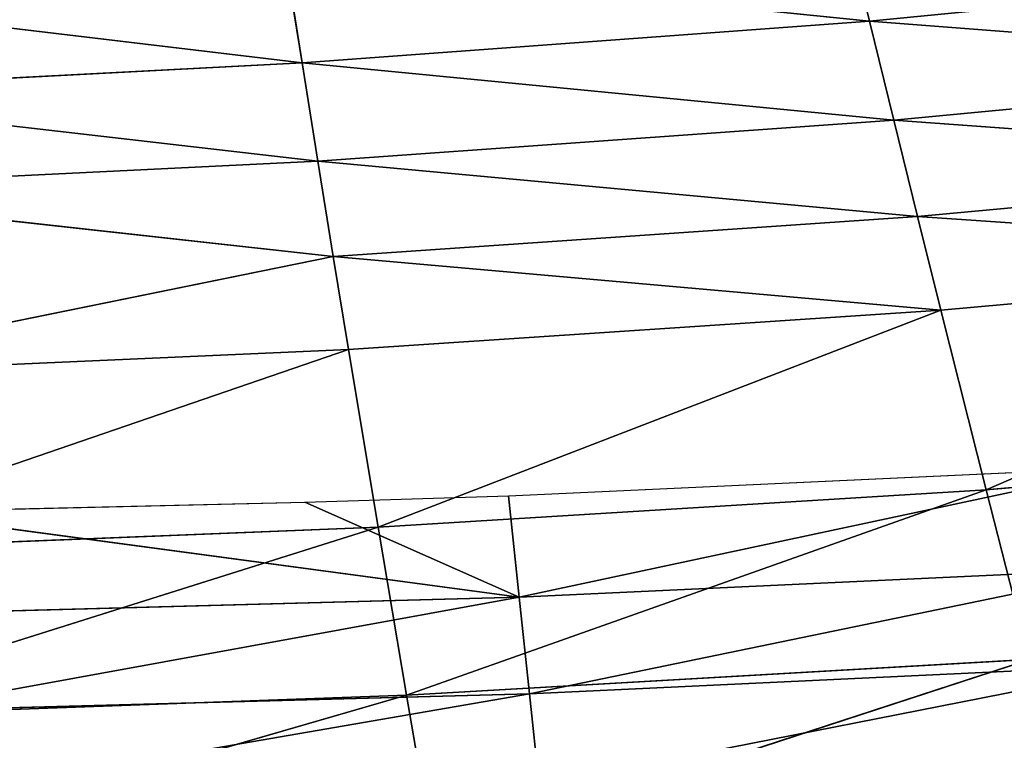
# Model space of a CAD drawing. Extents: x 0 to 500, y 0 to 390.
# Tile 518 of 656: x 265 to 285, y 15 to 30. Entities that reach past the tile are written whole.
import ezdxf

# ---------------------------------------------------------------- set-up
doc = ezdxf.new("R2010")
doc.units = 0
doc.header["$LTSCALE"] = 25.4
doc.layers.get('0').update_dxf_attribs({"linetype": 'CONTINUOUS'})

# ---------------------------------------------------------------- blocks, each defined once
blk = doc.blocks.new('ATLANTA505_-_S_STL')
at = {"color": 0}
for p, q in [((260.625, 99.684, 377.062), (272.92, 93.097, 373.509)), ((260.625, 99.684, 377.062), (272.92, 93.097, 373.509)), ((273.463, 99.488, 376.645), (272.92, 93.097, 373.509)), ((273.463, 99.488, 376.645), (272.92, 93.097, 373.509)), ((273.463, 99.488, 376.645), (285.234, 92.845, 372.8)), ((273.463, 99.488, 376.645), (285.234, 92.845, 372.8)), ((260.377, 93.349, 373.96), (272.357, 86.97, 370.189)), ((260.377, 93.349, 373.96), (272.357, 86.97, 370.189)), ((260.377, 93.349, 373.96), (272.92, 93.097, 373.509)), ((260.377, 93.349, 373.96), (272.92, 93.097, 373.509)), ((272.357, 86.97, 370.189), (272.92, 93.097, 373.509)), ((272.357, 86.97, 370.189), (272.92, 93.097, 373.509)), ((272.92, 93.097, 373.509), (284.374, 86.669, 369.447)), ((285.234, 92.845, 372.8), (272.92, 93.097, 373.509)), ((285.234, 92.845, 372.8), (272.92, 93.097, 373.509)), ((272.92, 93.097, 373.509), (284.374, 86.669, 369.447)), ((285.234, 92.845, 372.8), (284.374, 86.669, 369.447)), ((285.234, 92.845, 372.8), (284.374, 86.669, 369.447)), ((271.772, 81.128, 366.674), (260.121, 87.272, 370.677)), ((260.121, 87.272, 370.677), (272.357, 86.97, 370.189)), ((260.121, 87.272, 370.677), (272.357, 86.97, 370.189)), ((271.772, 81.128, 366.674), (260.121, 87.272, 370.677)), ((271.772, 81.128, 366.674), (272.357, 86.97, 370.189)), ((271.772, 81.128, 366.674), (272.357, 86.97, 370.189)), ((272.357, 86.97, 370.189), (283.479, 80.784, 365.898)), ((272.357, 86.97, 370.189), (283.479, 80.784, 365.898)), ((272.357, 86.97, 370.189), (284.374, 86.669, 369.447)), ((272.357, 86.97, 370.189), (284.374, 86.669, 369.447)), ((283.479, 80.784, 365.898), (284.374, 86.669, 369.447)), ((283.479, 80.784, 365.898), (284.374, 86.669, 369.447)), ((284.374, 86.669, 369.447), (294.967, 80.441, 364.865)), ((296.163, 86.369, 368.443), (284.374, 86.669, 369.447)), ((296.163, 86.369, 368.443), (284.374, 86.669, 369.447)), ((284.374, 86.669, 369.447), (294.967, 80.441, 364.865)), ((271.472, 78.318, 364.839), (259.855, 81.471, 367.201)), ((259.855, 81.471, 367.201), (271.772, 81.128, 366.674)), ((259.855, 81.471, 367.201), (271.772, 81.128, 366.674)), ((271.472, 78.318, 364.839), (259.855, 81.471, 367.201)), ((271.472, 78.318, 364.839), (271.772, 81.128, 366.674)), ((271.472, 78.318, 364.839), (271.772, 81.128, 366.674)), ((283.479, 80.784, 365.898), (271.772, 81.128, 366.674)), ((283.479, 80.784, 365.898), (271.772, 81.128, 366.674)), ((271.472, 78.318, 364.839), (283.479, 80.784, 365.898)), ((271.472, 78.318, 364.839), (283.479, 80.784, 365.898)), ((283.019, 77.956, 364.046), (283.479, 80.784, 365.898)), ((283.019, 77.956, 364.046), (283.479, 80.784, 365.898)), ((294.967, 80.441, 364.865), (283.479, 80.784, 365.898)), ((294.967, 80.441, 364.865), (283.479, 80.784, 365.898)), ((283.019, 77.956, 364.046), (294.967, 80.441, 364.865)), ((283.019, 77.956, 364.046), (294.967, 80.441, 364.865)), ((259.581, 75.965, 363.521), (271.472, 78.318, 364.839)), ((259.581, 75.965, 363.521), (271.472, 78.318, 364.839)), ((271.166, 75.587, 362.952), (271.472, 78.318, 364.839)), ((271.166, 75.587, 362.952), (271.472, 78.318, 364.839)), ((283.019, 77.956, 364.046), (271.472, 78.318, 364.839)), ((283.019, 77.956, 364.046), (271.472, 78.318, 364.839)), ((271.166, 75.587, 362.952), (283.019, 77.956, 364.046)), ((271.166, 75.587, 362.952), (283.019, 77.956, 364.046)), ((282.549, 75.209, 362.141), (283.019, 77.956, 364.046)), ((282.549, 75.209, 362.141), (283.019, 77.956, 364.046)), ((294.35, 77.596, 362.999), (283.019, 77.956, 364.046)), ((294.35, 77.596, 362.999), (283.019, 77.956, 364.046)), ((282.549, 75.209, 362.141), (294.35, 77.596, 362.999)), ((282.549, 75.209, 362.141), (294.35, 77.596, 362.999)), ((259.581, 75.965, 363.521), (271.166, 75.587, 362.952)), ((259.581, 75.965, 363.521), (271.166, 75.587, 362.952)), ((259.44, 73.328, 361.601), (271.166, 75.587, 362.952)), ((259.44, 73.328, 361.601), (271.166, 75.587, 362.952)), ((270.855, 72.935, 361.011), (271.166, 75.587, 362.952)), ((270.855, 72.935, 361.011), (271.166, 75.587, 362.952)), ((271.166, 75.587, 362.952), (282.549, 75.209, 362.141)), ((271.166, 75.587, 362.952), (282.549, 75.209, 362.141)), ((270.855, 72.935, 361.011), (282.549, 75.209, 362.141)), ((270.855, 72.935, 361.011), (282.549, 75.209, 362.141)), ((282.072, 72.544, 360.182), (282.549, 75.209, 362.141)), ((282.072, 72.544, 360.182), (282.549, 75.209, 362.141)), ((282.549, 75.209, 362.141), (293.721, 74.832, 361.081)), ((282.549, 75.209, 362.141), (293.721, 74.832, 361.081)), ((282.072, 72.544, 360.182), (293.721, 74.832, 361.081)), ((282.072, 72.544, 360.182), (293.721, 74.832, 361.081)), ((259.44, 73.328, 361.601), (270.855, 72.935, 361.011)), ((259.44, 73.328, 361.601), (270.855, 72.935, 361.011)), ((270.855, 72.935, 361.011), (259.298, 70.77, 359.626)), ((270.855, 72.935, 361.011), (259.298, 70.77, 359.626)), ((270.855, 72.935, 361.011), (270.539, 70.366, 359.013)), ((270.855, 72.935, 361.011), (270.539, 70.366, 359.013)), ((270.855, 72.935, 361.011), (282.072, 72.544, 360.182)), ((270.855, 72.935, 361.011), (282.072, 72.544, 360.182)), ((282.072, 72.544, 360.182), (270.539, 70.366, 359.013)), ((282.072, 72.544, 360.182), (270.539, 70.366, 359.013)), ((282.072, 72.544, 360.182), (281.585, 69.964, 358.167)), ((282.072, 72.544, 360.182), (281.585, 69.964, 358.167)), ((282.072, 72.544, 360.182), (293.08, 72.154, 359.107)), ((282.072, 72.544, 360.182), (293.08, 72.154, 359.107)), ((275.543, 21.717, 375.285), (275.349, 14.451, 373.479)), ((275.543, 21.717, 375.285), (275.349, 14.451, 373.479)), ((262.81, 14.463, 373.818), (275.349, 14.451, 373.479)), ((262.81, 14.463, 373.818), (275.349, 14.451, 373.479)), ((275.349, 14.451, 373.479), (275.147, 7.215, 371.572)), ((275.349, 14.451, 373.479), (275.147, 7.215, 371.572)), ((287.655, 14.44, 372.9), (275.349, 14.451, 373.479)), ((287.655, 14.44, 372.9), (275.349, 14.451, 373.479)), ((262.604, 0.01, 369.886), (275.147, 7.215, 371.572)), ((262.604, 0.01, 369.886), (275.147, 7.215, 371.572)), ((275.147, 7.215, 371.572), (262.709, 7.222, 371.903)), ((275.147, 7.215, 371.572), (262.709, 7.222, 371.903)), ((270.913, 0.01, 369.694), (275.147, 7.215, 371.572)), ((270.913, 0.01, 369.694), (275.147, 7.215, 371.572)), ((274.937, 0.01, 369.564), (275.147, 7.215, 371.572)), ((274.937, 0.01, 369.564), (275.147, 7.215, 371.572)), ((287.353, 7.209, 371.005), (275.147, 7.215, 371.572)), ((287.353, 7.209, 371.005), (275.147, 7.215, 371.572)), ((262.604, 0.01, 369.886), (270.913, 0.01, 369.694)), ((270.913, 0.01, 369.694), (274.937, 0.01, 369.564)), ((274.937, 0.01, 369.564), (287.184, 0.01, 369.002))]:
    blk.add_line(p, q, dxfattribs=at)
mesh = blk.add_polyface(dxfattribs=at)
corners = [(272.92, 93.097, 373.509), (260.377, 93.349, 373.96), (260.625, 99.684, 377.062)]
mesh.append_faces([[corners[k] for k in face] for face in [(0, 1, 2)]], dxfattribs={"color": 0})
mesh = blk.add_polyface(dxfattribs=at)
corners = [(273.463, 99.488, 376.645), (272.92, 93.097, 373.509), (260.625, 99.684, 377.062)]
mesh.append_faces([[corners[k] for k in face] for face in [(0, 1, 2)]], dxfattribs={"color": 0})
mesh = blk.add_polyface(dxfattribs=at)
corners = [(285.234, 92.845, 372.8), (272.92, 93.097, 373.509), (273.463, 99.488, 376.645)]
mesh.append_faces([[corners[k] for k in face] for face in [(0, 1, 2)]], dxfattribs={"color": 0})
mesh = blk.add_polyface(dxfattribs=at)
corners = [(286.061, 99.292, 375.967), (285.234, 92.845, 372.8), (273.463, 99.488, 376.645)]
mesh.append_faces([[corners[k] for k in face] for face in [(0, 1, 2)]], dxfattribs={"color": 0})
mesh = blk.add_polyface(dxfattribs=at)
corners = [(272.357, 86.97, 370.189), (260.121, 87.272, 370.677), (260.377, 93.349, 373.96)]
mesh.append_faces([[corners[k] for k in face] for face in [(0, 1, 2)]], dxfattribs={"color": 0})
mesh = blk.add_polyface(dxfattribs=at)
corners = [(272.92, 93.097, 373.509), (272.357, 86.97, 370.189), (260.377, 93.349, 373.96)]
mesh.append_faces([[corners[k] for k in face] for face in [(0, 1, 2)]], dxfattribs={"color": 0})
mesh = blk.add_polyface(dxfattribs=at)
corners = [(284.374, 86.669, 369.447), (272.357, 86.97, 370.189), (272.92, 93.097, 373.509)]
mesh.append_faces([[corners[k] for k in face] for face in [(0, 1, 2)]], dxfattribs={"color": 0})
mesh = blk.add_polyface(dxfattribs=at)
corners = [(285.234, 92.845, 372.8), (284.374, 86.669, 369.447), (272.92, 93.097, 373.509)]
mesh.append_faces([[corners[k] for k in face] for face in [(0, 1, 2)]], dxfattribs={"color": 0})
mesh = blk.add_polyface(dxfattribs=at)
corners = [(296.163, 86.369, 368.443), (284.374, 86.669, 369.447), (285.234, 92.845, 372.8)]
mesh.append_faces([[corners[k] for k in face] for face in [(0, 1, 2)]], dxfattribs={"color": 0})
mesh = blk.add_polyface(dxfattribs=at)
corners = [(271.772, 81.128, 366.674), (259.855, 81.471, 367.201), (260.121, 87.272, 370.677)]
mesh.append_faces([[corners[k] for k in face] for face in [(0, 1, 2)]], dxfattribs={"color": 0})
mesh = blk.add_polyface(dxfattribs=at)
corners = [(272.357, 86.97, 370.189), (271.772, 81.128, 366.674), (260.121, 87.272, 370.677)]
mesh.append_faces([[corners[k] for k in face] for face in [(0, 1, 2)]], dxfattribs={"color": 0})
mesh = blk.add_polyface(dxfattribs=at)
corners = [(283.479, 80.784, 365.898), (271.772, 81.128, 366.674), (272.357, 86.97, 370.189)]
mesh.append_faces([[corners[k] for k in face] for face in [(0, 1, 2)]], dxfattribs={"color": 0})
mesh = blk.add_polyface(dxfattribs=at)
corners = [(284.374, 86.669, 369.447), (283.479, 80.784, 365.898), (272.357, 86.97, 370.189)]
mesh.append_faces([[corners[k] for k in face] for face in [(0, 1, 2)]], dxfattribs={"color": 0})
mesh = blk.add_polyface(dxfattribs=at)
corners = [(294.967, 80.441, 364.865), (283.479, 80.784, 365.898), (284.374, 86.669, 369.447)]
mesh.append_faces([[corners[k] for k in face] for face in [(0, 1, 2)]], dxfattribs={"color": 0})
mesh = blk.add_polyface(dxfattribs=at)
corners = [(296.163, 86.369, 368.443), (294.967, 80.441, 364.865), (284.374, 86.669, 369.447)]
mesh.append_faces([[corners[k] for k in face] for face in [(0, 1, 2)]], dxfattribs={"color": 0})
mesh = blk.add_polyface(dxfattribs=at)
corners = [(271.472, 78.318, 364.839), (259.581, 75.965, 363.521), (259.855, 81.471, 367.201)]
mesh.append_faces([[corners[k] for k in face] for face in [(0, 1, 2)]], dxfattribs={"color": 0})
mesh = blk.add_polyface(dxfattribs=at)
corners = [(271.772, 81.128, 366.674), (271.472, 78.318, 364.839), (259.855, 81.471, 367.201)]
mesh.append_faces([[corners[k] for k in face] for face in [(0, 1, 2)]], dxfattribs={"color": 0})
mesh = blk.add_polyface(dxfattribs=at)
corners = [(283.479, 80.784, 365.898), (271.472, 78.318, 364.839), (271.772, 81.128, 366.674)]
mesh.append_faces([[corners[k] for k in face] for face in [(0, 1, 2)]], dxfattribs={"color": 0})
mesh = blk.add_polyface(dxfattribs=at)
corners = [(283.479, 80.784, 365.898), (283.019, 77.956, 364.046), (271.472, 78.318, 364.839)]
mesh.append_faces([[corners[k] for k in face] for face in [(0, 1, 2)]], dxfattribs={"color": 0})
mesh = blk.add_polyface(dxfattribs=at)
corners = [(294.967, 80.441, 364.865), (283.019, 77.956, 364.046), (283.479, 80.784, 365.898)]
mesh.append_faces([[corners[k] for k in face] for face in [(0, 1, 2)]], dxfattribs={"color": 0})
mesh = blk.add_polyface(dxfattribs=at)
corners = [(294.967, 80.441, 364.865), (294.35, 77.596, 362.999), (283.019, 77.956, 364.046)]
mesh.append_faces([[corners[k] for k in face] for face in [(0, 1, 2)]], dxfattribs={"color": 0})
mesh = blk.add_polyface(dxfattribs=at)
corners = [(271.472, 78.318, 364.839), (271.166, 75.587, 362.952), (259.581, 75.965, 363.521)]
mesh.append_faces([[corners[k] for k in face] for face in [(0, 1, 2)]], dxfattribs={"color": 0})
mesh = blk.add_polyface(dxfattribs=at)
corners = [(283.019, 77.956, 364.046), (271.166, 75.587, 362.952), (271.472, 78.318, 364.839)]
mesh.append_faces([[corners[k] for k in face] for face in [(0, 1, 2)]], dxfattribs={"color": 0})
mesh = blk.add_polyface(dxfattribs=at)
corners = [(283.019, 77.956, 364.046), (282.549, 75.209, 362.141), (271.166, 75.587, 362.952)]
mesh.append_faces([[corners[k] for k in face] for face in [(0, 1, 2)]], dxfattribs={"color": 0})
mesh = blk.add_polyface(dxfattribs=at)
corners = [(294.35, 77.596, 362.999), (282.549, 75.209, 362.141), (283.019, 77.956, 364.046)]
mesh.append_faces([[corners[k] for k in face] for face in [(0, 1, 2)]], dxfattribs={"color": 0})
mesh = blk.add_polyface(dxfattribs=at)
corners = [(294.35, 77.596, 362.999), (293.721, 74.832, 361.081), (282.549, 75.209, 362.141)]
mesh.append_faces([[corners[k] for k in face] for face in [(0, 1, 2)]], dxfattribs={"color": 0})
mesh = blk.add_polyface(dxfattribs=at)
corners = [(271.166, 75.587, 362.952), (259.44, 73.328, 361.601), (259.581, 75.965, 363.521)]
mesh.append_faces([[corners[k] for k in face] for face in [(0, 1, 2)]], dxfattribs={"color": 0})
mesh = blk.add_polyface(dxfattribs=at)
corners = [(271.166, 75.587, 362.952), (270.855, 72.935, 361.011), (259.44, 73.328, 361.601)]
mesh.append_faces([[corners[k] for k in face] for face in [(0, 1, 2)]], dxfattribs={"color": 0})
mesh = blk.add_polyface(dxfattribs=at)
corners = [(282.549, 75.209, 362.141), (270.855, 72.935, 361.011), (271.166, 75.587, 362.952)]
mesh.append_faces([[corners[k] for k in face] for face in [(0, 1, 2)]], dxfattribs={"color": 0})
mesh = blk.add_polyface(dxfattribs=at)
corners = [(282.549, 75.209, 362.141), (282.072, 72.544, 360.182), (270.855, 72.935, 361.011)]
mesh.append_faces([[corners[k] for k in face] for face in [(0, 1, 2)]], dxfattribs={"color": 0})
mesh = blk.add_polyface(dxfattribs=at)
corners = [(293.721, 74.832, 361.081), (282.072, 72.544, 360.182), (282.549, 75.209, 362.141)]
mesh.append_faces([[corners[k] for k in face] for face in [(0, 1, 2)]], dxfattribs={"color": 0})
mesh = blk.add_polyface(dxfattribs=at)
corners = [(293.721, 74.832, 361.081), (293.08, 72.154, 359.107), (282.072, 72.544, 360.182)]
mesh.append_faces([[corners[k] for k in face] for face in [(0, 1, 2)]], dxfattribs={"color": 0})
mesh = blk.add_polyface(dxfattribs=at)
corners = [(270.855, 72.935, 361.011), (259.298, 70.77, 359.626), (259.44, 73.328, 361.601)]
mesh.append_faces([[corners[k] for k in face] for face in [(0, 1, 2)]], dxfattribs={"color": 0})
mesh = blk.add_polyface(dxfattribs=at)
corners = [(270.855, 72.935, 361.011), (270.539, 70.366, 359.013), (259.298, 70.77, 359.626)]
mesh.append_faces([[corners[k] for k in face] for face in [(0, 1, 2)]], dxfattribs={"color": 0})
mesh = blk.add_polyface(dxfattribs=at)
corners = [(282.072, 72.544, 360.182), (270.539, 70.366, 359.013), (270.855, 72.935, 361.011)]
mesh.append_faces([[corners[k] for k in face] for face in [(0, 1, 2)]], dxfattribs={"color": 0})
mesh = blk.add_polyface(dxfattribs=at)
corners = [(282.072, 72.544, 360.182), (281.585, 69.964, 358.167), (270.539, 70.366, 359.013)]
mesh.append_faces([[corners[k] for k in face] for face in [(0, 1, 2)]], dxfattribs={"color": 0})
mesh = blk.add_polyface(dxfattribs=at)
corners = [(293.08, 72.154, 359.107), (281.585, 69.964, 358.167), (282.072, 72.544, 360.182)]
mesh.append_faces([[corners[k] for k in face] for face in [(0, 1, 2)]], dxfattribs={"color": 0})
mesh = blk.add_polyface(dxfattribs=at)
corners = [(275.349, 14.451, 373.479), (262.907, 21.732, 375.631), (262.81, 14.463, 373.818), (275.543, 21.717, 375.285)]
mesh.append_faces([[corners[k] for k in face] for face in [(0, 1, 2), (1, 0, 3)]], dxfattribs={"vtx0": -1, "color": 0})
mesh = blk.add_polyface(dxfattribs=at)
corners = [(287.655, 14.44, 372.9), (275.543, 21.717, 375.285), (275.349, 14.451, 373.479), (287.945, 21.702, 374.695)]
mesh.append_faces([[corners[k] for k in face] for face in [(0, 1, 2), (1, 0, 3)]], dxfattribs={"vtx0": -1, "color": 0})
mesh = blk.add_polyface(dxfattribs=at)
corners = [(275.147, 7.215, 371.572), (262.81, 14.463, 373.818), (262.709, 7.222, 371.903), (275.349, 14.451, 373.479)]
mesh.append_faces([[corners[k] for k in face] for face in [(0, 1, 2), (1, 0, 3)]], dxfattribs={"vtx0": -1, "color": 0})
mesh = blk.add_polyface(dxfattribs=at)
corners = [(287.353, 7.209, 371.005), (275.349, 14.451, 373.479), (275.147, 7.215, 371.572), (287.655, 14.44, 372.9)]
mesh.append_faces([[corners[k] for k in face] for face in [(0, 1, 2), (1, 0, 3)]], dxfattribs={"vtx0": -1, "color": 0})
mesh = blk.add_polyface(dxfattribs=at)
corners = [(275.147, 7.215, 371.572), (262.709, 7.222, 371.903), (262.604, 0.01, 369.886)]
mesh.append_faces([[corners[k] for k in face] for face in [(0, 1, 2)]], dxfattribs={"color": 0})
mesh = blk.add_polyface(dxfattribs=at)
corners = [(275.147, 7.215, 371.572), (262.604, 0.01, 369.886), (270.913, 0.01, 369.694)]
mesh.append_faces([[corners[k] for k in face] for face in [(0, 1, 2)]], dxfattribs={"color": 0})
mesh = blk.add_polyface(dxfattribs=at)
corners = [(275.147, 7.215, 371.572), (270.913, 0.01, 369.694), (274.937, 0.01, 369.564)]
mesh.append_faces([[corners[k] for k in face] for face in [(0, 1, 2)]], dxfattribs={"color": 0})
mesh = blk.add_polyface(dxfattribs=at)
corners = [(287.184, 0.01, 369.002), (275.147, 7.215, 371.572), (274.937, 0.01, 369.564), (287.353, 7.209, 371.005)]
mesh.append_faces([[corners[k] for k in face] for face in [(0, 1, 2), (1, 0, 3)]], dxfattribs={"vtx0": -1, "color": 0})

msp = doc.modelspace()

# ---------------------------------------------------------------- block references
at = {"color": 254, "extrusion": (0, -1, 1.11022e-16)}
msp.add_blockref('ATLANTA505_-_S_STL', (-0.149, -0.01, -389.852), dxfattribs=at)

doc.saveas('drawing.dxf')
